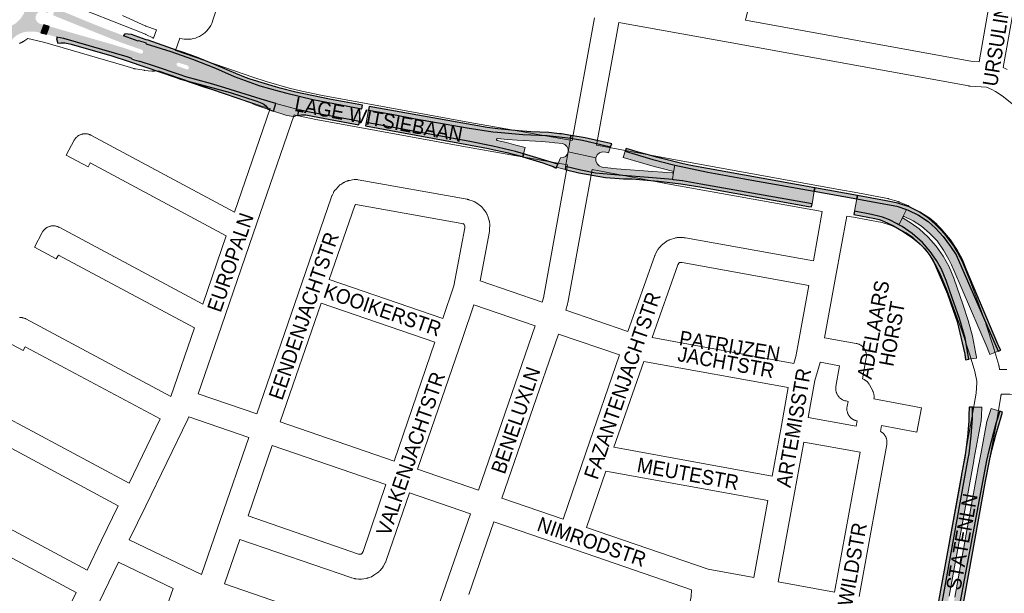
# Paper-space layout 'Layout1' of a CAD drawing. Header units: metres. Extents: x 123097 to 144122, y 392739 to 407589.
# Tile 251 of 510: x 131371 to 131886, y 398261 to 398562. Entities that reach past the tile are written whole.
import ezdxf
from ezdxf.enums import TextEntityAlignment as Align

# ---------------------------------------------------------------- set-up
doc = ezdxf.new("R2010")
doc.units = ezdxf.units.M
doc.header["$MEASUREMENT"] = 0
for name, color, linetype, lineweight in [('gs-anno-wegen algemeen tekst', 7, 'Continuous', 0), ('gs-knt-aanvullende hoofdweg', 7, 'Continuous', 0), ('gs-knt-wegen algemeen', 7, 'Continuous', 0), ('ir-ARC-asfalt-hoofdwegen-te inspecteren', 5, 'Continuous', 0), ('ir-ARC-fietspaden naastliggend- te inspecteren', 1, 'Continuous', 0)]:
    doc.layers.add(name, color=color, linetype=linetype, lineweight=lineweight)
doc.styles.add('Style-Arial', font='arial.ttf')

psp = doc.layouts.get("Layout1")

# ---------------------------------------------------------------- hatches: boundary and pattern name
at = {"layer": 'ir-ARC-asfalt-hoofdwegen-te inspecteren', "linetype": 'Continuous', "lineweight": 13, "extrusion": (0, 0, -1)}
h = psp.add_hatch(color=5, dxfattribs=at)
h.paths.add_polyline_path([(-131363.489, 398544.263), (-131364.344, 398547.341), (-131365.512, 398549.937), (-131367.008, 398552.098), (-131369.004, 398553.809), (-131371.368, 398554.958), (-131372.481, 398555.373), (-131374.641, 398555.806), (-131376.844, 398555.81), (-131378.879, 398555.643), (-131379.85, 398555.473), (-131381.628, 398555.105), (-131383.23, 398559.254), (-131380.763, 398560.026), (-131379.619, 398560.907), (-131378.945, 398562.184), (-131378.866, 398563.626), (-131379.395, 398564.97), (-131380.435, 398565.971), (-131381.798, 398566.447), (-131383.236, 398566.312), (-131385.282, 398565.525), (-131386.407, 398569.138), (-131383.593, 398570.663), (-131381.199, 398572.787), (-131379.35, 398575.398), (-131378.142, 398578.362), (-131376.682, 398581.828), (-131375.926, 398584.691), (-131375.668, 398587.64), (-131375.914, 398590.591), (-131376.505, 398593.008), (-131372.214, 398594.41), (-131371.556, 398592.054), (-131371.479, 398591.449), (-131370.957, 398590.551), (-131370.048, 398590.049), (-131369.01, 398590.084), (-131362.324, 398592.178), (-131361.425, 398592.69), (-131360.903, 398593.584), (-131360.898, 398594.618), (-131361.691, 398597.548), (-131356.824, 398597.951), (-131355.94, 398595.002), (-131354.64, 398592.361), (-131352.774, 398590.085), (-131350.439, 398588.293), (-131347.757, 398587.079), (-131344.836, 398586.504), (-131341.861, 398586.617), (-131339.673, 398587.084), (-131338.111, 398587.472), (-131337.673, 398582.993), (-131339.373, 398582.591), (-131340.472, 398581.942), (-131341.249, 398580.929), (-131341.588, 398579.698), (-131341.442, 398578.43), (-131340.832, 398577.309), (-131339.845, 398576.498), (-131338.627, 398576.116), (-131337.355, 398576.219), (-131336.489, 398576.507), (-131336.025, 398572.218), (-131336.856, 398571.739), (-131338.392, 398570.687), (-131339.691, 398569.354), (-131340.703, 398567.791), (-131344.05, 398560.281), (-131344.682, 398558.201), (-131344.952, 398556.043), (-131344.998, 398555.022), (-131344.801, 398552.691), (-131344.025, 398549.48), (-131348.383, 398548.045), (-131348.501, 398548.498), (-131349.155, 398550.932), (-131349.676, 398551.83), (-131350.571, 398552.355), (-131351.609, 398552.37), (-131358.279, 398550.57), (-131359.168, 398550.029), (-131359.673, 398549.12), (-131359.662, 398548.079), (-131359.064, 398545.684), (-131358.989, 398545.4)])
h.paths.add_polyline_path([(-131359.614, 398557.361), (-131362.752, 398557.589), (-131365.759, 398558.515), (-131368.481, 398560.092), (-131370.78, 398562.239), (-131372.631, 398564.993), (-131373.78, 398568.106), (-131374.161, 398571.402), (-131373.752, 398574.695), (-131372.577, 398577.798), (-131370.702, 398580.536), (-131368.233, 398582.753), (-131365.31, 398584.325), (-131362.099, 398585.161), (-131358.781, 398585.215), (-131355.545, 398584.484), (-131352.572, 398583.009), (-131350.033, 398580.874), (-131348.069, 398578.199), (-131346.793, 398575.136), (-131346.27, 398572.034), (-131346.456, 398568.893), (-131347.341, 398565.875), (-131348.882, 398563.132), (-131350.999, 398560.804), (-131353.584, 398559.011), (-131356.505, 398557.844)], flags=16)
at = {"layer": 'ir-ARC-asfalt-hoofdwegen-te inspecteren', "linetype": 'Continuous', "lineweight": 13}
h = psp.add_hatch(color=5, dxfattribs=at)
h.paths.add_polyline_path([(131548.565, 398508.68), (131544.15, 398509.455), (131522.271, 398513.447), (131516.79, 398514.788), (131513.031, 398515.707), (131504.644, 398517.989), (131497.051, 398520.402), (131478.047, 398526.351), (131470.487, 398528.539), (131457.483, 398532.085), (131454.54, 398533.07), (131441.115, 398537.659), (131433.598, 398540.142), (131433.674, 398540.414), (131433.48, 398540.62), (131429.665, 398541.894), (131429.281, 398541.7), (131426.877, 398542.494), (131393.753, 398552.111), (131389.767, 398552.927), (131387.416, 398553.59), (131387.025, 398553.7), (131384.572, 398554.345), (131386.053, 398558.499), (131388.42, 398557.853), (131390.954, 398557.111), (131419.26, 398548.98), (131424.85, 398547.29), (131433.87, 398544.22), (131434.709, 398544.289), (131435.224, 398544.956), (131435.142, 398545.677), (131434.61, 398546.17), (131424.41, 398549.73), (131418.82, 398551.89), (131392.673, 398562.43), (131390.249, 398563.395), (131387.983, 398564.376), (131389.135, 398567.994), (131391.579, 398566.842), (131393.414, 398566.224), (131406.811, 398560.655), (131416.468, 398556.83), (131424.795, 398553.709), (131432.466, 398550.902), (131432.646, 398550.514), (131436.46, 398549.237), (131436.856, 398549.43), (131449.67, 398545.242), (131461.023, 398541.321), (131473.156, 398536.528), (131482.927, 398532.276), (131496.386, 398527.398), (131506.444, 398524.445), (131510.389, 398523.411), (131524.019, 398520.141), (131549.771, 398515.271)])
h.paths.add_polyline_path([(131457.88, 398535.99), (131456.77, 398536.39), (131454.45, 398537.17), (131453.319, 398537.55), (131452.716, 398538.126), (131452.763, 398538.958), (131453.279, 398539.418), (131453.97, 398539.43), (131455.1, 398539.04), (131457.39, 398538.28), (131458.54, 398537.89), (131459.108, 398537.377), (131459.15, 398536.613), (131459.137, 398536.579), (131458.626, 398536.033)], flags=16)
for points in [[(131495.312, 398516.869), (131500.52, 398515.095), (131500.175, 398515.918), (131499.395, 398516.871), (131498.493, 398517.626), (131497.29, 398518.301), (131494.672, 398519.308), (131480.871, 398523.835), (131454.85, 398530.88), (131467.499, 398526.481), (131469.762, 398525.7), (131470.994, 398525.359), (131491.878, 398518.151), (131492.989, 398517.68), (131494.16, 398517.262)], [(131630.427, 398496.293), (131625.538, 398497.546), (131620.629, 398498.728), (131620.351, 398498.951), (131620.299, 398499.303), (131620.499, 398499.597), (131620.846, 398499.677), (131625.967, 398499.196), (131631.097, 398498.785), (131643.891, 398498.068), (131647.809, 398497.718), (131650.832, 398497.448), (131654.832, 398497.09), (131656.156, 398496.52), (131657.177, 398495.503), (131657.753, 398494.181), (131657.802, 398492.741), (131659, 398499.853), (131656.167, 398500.265), (131646.765, 398501.229), (131634.066, 398501.822), (131620.801, 398503.001), (131620.774, 398503.003), (131618.426, 398503.29), (131604.927, 398505.248), (131577.933, 398510.102), (131565.416, 398512.443), (131553.175, 398514.645), (131551.985, 398508.076), (131606.325, 398498.199), (131618.366, 398495.703), (131630.178, 398492.964), (131634.461, 398491.751), (131635.293, 398494.97)], [(131659, 398499.853), (131657.802, 398492.741), (131657.783, 398492.631), (131672.384, 398489.64), (131673.084, 398491.136), (131674.322, 398492.23), (131675.893, 398492.741), (131677.537, 398492.583), (131678.912, 398492.161), (131680.075, 398495.316), (131675.657, 398496.435), (131665.289, 398498.793)], [(131652.474, 398486.251), (131651.795, 398484.619), (131656.24, 398483.469), (131656.504, 398485.038), (131657.783, 398492.631), (131657.296, 398491.349), (131656.391, 398490.319), (131655.181, 398489.671), (131653.822, 398489.489)], [(131712.422, 398478.142), (131712.912, 398482.067), (131712.726, 398481.742), (131712.369, 398481.63), (131702.198, 398482.398), (131683.166, 398483.835), (131680.14, 398484.153), (131675.668, 398484.698), (131674.128, 398485.295), (131672.953, 398486.456), (131672.338, 398487.989), (131672.384, 398489.64), (131657.783, 398492.631), (131656.504, 398485.038), (131664.446, 398483.134), (131672.204, 398481.565), (131680.136, 398480.778), (131686.456, 398480.302), (131699.837, 398479.233)], [(131712.912, 398482.067), (131713.722, 398485.808), (131702.146, 398488.647), (131687.691, 398493.068), (131686.701, 398489.787), (131702.916, 398485.073), (131707.706, 398483.825), (131712.513, 398482.638), (131712.825, 398482.431)], [(131713.722, 398485.808), (131712.912, 398482.067), (131712.422, 398478.142), (131712.912, 398478.1), (131717.75, 398477.555), (131727.263, 398475.722), (131780.772, 398466.395), (131785.55, 398465.534), (131786.721, 398472.047), (131753.996, 398477.92), (131730.931, 398482.138)], [(131807.803, 398461.587), (131816.623, 398459.802), (131821.001, 398458.858), (131822.396, 398458.424), (131826.216, 398457.001), (131830.184, 398455.03), (131831.082, 398454.505), (131833.104, 398458.536), (131833.137, 398458.603), (131834.974, 398462.479), (131829.965, 398464.151), (131819.369, 398466.08), (131809.024, 398468.087)], [(131871.711, 398384.546), (131871.628, 398385.127), (131871.183, 398387.641), (131869.55, 398396.003), (131867.38, 398404.242), (131864.682, 398412.323), (131859.766, 398426.497), (131857.332, 398432.406), (131854.26, 398438.009), (131850.586, 398443.238), (131846.356, 398448.028), (131841.622, 398452.321), (131837.554, 398455.332), (131833.237, 398457.974), (131833.104, 398458.536), (131831.082, 398454.505), (131832.793, 398453.505), (131837.936, 398449.931), (131843.428, 398445.137), (131847.482, 398440.44), (131850.748, 398435.744), (131853.284, 398431.255), (131855.866, 398425.234), (131859.023, 398416.24), (131862.78, 398405.256), (131865.7, 398395.166), (131867.22, 398387.036), (131867.634, 398383.954)], [(131872.929, 398329.145), (131872.929, 398329.145), (131860.314, 398259.231), (131858.91, 398251.531), (131858.505, 398250.686), (131857.676, 398250.252), (131856.751, 398250.401), (131856.1, 398251.074), (131855.981, 398252.003), (131857.341, 398259.788), (131870.269, 398330.648), (131870.315, 398331.141), (131870.539, 398332.107), (131871.05, 398334.815), (131874.221, 398351.655), (131874.322, 398354.249), (131874.407, 398358.771), (131869.581, 398358.859), (131869.536, 398352.823), (131868.969, 398343.866), (131867.792, 398334.441), (131867.368, 398331.926), (131854.164, 398259.27), (131853.166, 398253.901), (131851.805, 398246.335), (131860.887, 398244.924), (131876.867, 398330.924), (131878.117, 398336.176), (131881.768, 398350.23), (131883.937, 398356.672), (131879.39, 398358.142), (131877.989, 398354.013), (131877.088, 398351.366), (131873.965, 398334.251), (131873.497, 398331.571), (131873.138, 398329.705), (131872.929, 398329.145)]]:
    psp.add_hatch(color=5, dxfattribs=at).paths.add_polyline_path(points, flags=0)
at = {"layer": 'ir-ARC-asfalt-hoofdwegen-te inspecteren', "linetype": 'Continuous', "lineweight": 13, "extrusion": (0, 0, -1)}
psp.add_hatch(color=5, dxfattribs=at).paths.add_polyline_path([(-131513.911, 398511.303, 0.0596793), (-131509.416, 398512.065), (-131503.55, 398514.063), (-131504.644, 398517.989), (-131513.031, 398515.707), (-131516.79, 398514.788), (-131515.99, 398511.82), (-131515.21, 398511.575), (-131514.452, 398511.272)])
psp.add_hatch(color=5, dxfattribs=at).paths.add_polyline_path([(-131851.033, 398445.991), (-131854.332, 398441.237), (-131857.215, 398436.219), (-131858.63, 398433.462), (-131859.8, 398430.593), (-131877.282, 398390.197), (-131878.181, 398387.919), (-131878.653, 398386.528), (-131883.031, 398388.148), (-131860.993, 398438.676), (-131858.116, 398443.166), (-131854.237, 398448.396), (-131850.184, 398452.711), (-131846.348, 398456.241), (-131841.293, 398459.466), (-131835.975, 398462.06), (-131834.974, 398462.479), (-131833.137, 398458.603), (-131833.4, 398458.816), (-131833.739, 398458.811), (-131838.45, 398456.614), (-131842.82, 398453.8), (-131847.163, 398450.144)], flags=0)
at = {"layer": 'ir-ARC-fietspaden naastliggend- te inspecteren', "linetype": 'Continuous', "lineweight": 30}
for points in [[(131488.841, 398531.733), (131483.681, 398533.797), (131480.387, 398535.161), (131472.148, 398538.73), (131467.796, 398540.515), (131464.072, 398541.976), (131459.925, 398543.543), (131455.758, 398544.987), (131453.04, 398545.907), (131437.78, 398551.25), (131436.793, 398551.527), (131429.18, 398554.207), (131425.651, 398554.653), (131425.427, 398554.006), (131425.169, 398553.735), (131424.795, 398553.709), (131432.466, 398550.902), (131432.85, 398551.098), (131436.657, 398549.822), (131436.856, 398549.43), (131449.67, 398545.242), (131461.023, 398541.321), (131473.156, 398536.528), (131482.927, 398532.276), (131496.386, 398527.398), (131506.444, 398524.445), (131510.389, 398523.411), (131524.019, 398520.141), (131549.771, 398515.271), (131550.118, 398517.172), (131532.767, 398520.258), (131515.097, 398524.055), (131506.923, 398526.163), (131504.598, 398526.797), (131491.22, 398530.898)], [(131452.464, 398531.702), (131454.85, 398530.88), (131480.871, 398523.835), (131494.672, 398519.308), (131497.29, 398518.301), (131498.493, 398517.626), (131499.395, 398516.871), (131500.175, 398515.918), (131500.52, 398515.095), (131503.55, 398514.063), (131504.644, 398517.989), (131497.051, 398520.402), (131478.047, 398526.351), (131470.487, 398528.539), (131457.483, 398532.085), (131454.54, 398533.07), (131441.115, 398537.659), (131433.598, 398540.142), (131433.296, 398540.076), (131430.419, 398540.989), (131429.491, 398541.324), (131429.281, 398541.7), (131426.877, 398542.494), (131393.753, 398552.111), (131389.767, 398552.927), (131390.094, 398552.661), (131390.104, 398552.24), (131389.79, 398551.959), (131390.487, 398549.777), (131392.064, 398549.93), (131394.182, 398549.805), (131395.956, 398549.561), (131397.597, 398549.168), (131418.81, 398543.03), (131427.4, 398540.33)], [(131516.79, 398514.788), (131515.99, 398511.82), (131518.232, 398512.182), (131520.5, 398512.066), (131523.89, 398511.439), (131548.25, 398506.959), (131548.565, 398508.68), (131544.15, 398509.455), (131522.271, 398513.447)], [(131620.774, 398503.003), (131620.801, 398503.001), (131634.066, 398501.822), (131646.765, 398501.229), (131656.167, 398500.265), (131659, 398499.853), (131659.248, 398501.326), (131654.307, 398502.183), (131653.27, 398502.19), (131647.764, 398502.92), (131638.27, 398503.288), (131631.781, 398503.687), (131621.031, 398504.699), (131618.173, 398505.047), (131615.317, 398505.428), (131553.514, 398516.503), (131553.175, 398514.645), (131565.416, 398512.443), (131577.933, 398510.102), (131604.927, 398505.248), (131618.426, 398503.29)], [(131680.644, 398496.86), (131680.034, 398497.087), (131666.731, 398500.028), (131659.248, 398501.326), (131659, 398499.853), (131665.289, 398498.793), (131675.657, 398496.435), (131680.075, 398495.316)], [(131651.594, 398484.136), (131651.795, 398484.619), (131652.474, 398486.251), (131634.461, 398491.751), (131634.036, 398490.108), (131642.889, 398487.449), (131644.624, 398486.873), (131648.384, 398485.624), (131650.031, 398484.978), (131650.826, 398484.585)], [(131691.687, 398493.474), (131688.139, 398494.552), (131687.691, 398493.068), (131702.146, 398488.647), (131713.722, 398485.808), (131730.931, 398482.138), (131753.996, 398477.92), (131786.721, 398472.047), (131787.034, 398473.788), (131721.987, 398485.565), (131717.429, 398486.559), (131704.13, 398489.989), (131699.217, 398491.298), (131694.466, 398492.63)], [(131854.114, 398451.305), (131853.353, 398452.124), (131850.846, 398454.627), (131848.199, 398456.981), (131847.233, 398457.773), (131842.002, 398461.134), (131836.396, 398463.822), (131830.499, 398465.795), (131824.404, 398467.022), (131809.337, 398469.75), (131809.024, 398468.087), (131819.369, 398466.08), (131829.965, 398464.151), (131834.974, 398462.479), (131835.975, 398462.06), (131841.293, 398459.466), (131846.348, 398456.241), (131850.184, 398452.711), (131854.237, 398448.396), (131858.116, 398443.166), (131860.993, 398438.676), (131883.031, 398388.148), (131884.418, 398388.661), (131883.604, 398390.322), (131882.364, 398393.176), (131866.62, 398430.347), (131864.301, 398436.032), (131861.423, 398441.456), (131858.016, 398446.564)], [(131867.634, 398383.954), (131867.22, 398387.036), (131865.7, 398395.166), (131862.78, 398405.256), (131859.023, 398416.24), (131855.866, 398425.234), (131853.284, 398431.255), (131850.748, 398435.744), (131847.482, 398440.44), (131843.428, 398445.137), (131837.936, 398449.931), (131832.793, 398453.505), (131831.082, 398454.505), (131830.184, 398455.03), (131826.216, 398457.001), (131822.396, 398458.424), (131821.001, 398458.858), (131816.623, 398459.802), (131807.803, 398461.587), (131807.473, 398459.828), (131818.407, 398457.84), (131820.699, 398457.21), (131822.921, 398456.365), (131828.213, 398453.88), (131833.288, 398450.976), (131838.113, 398447.674), (131841.555, 398444.92), (131844.641, 398441.773), (131847.327, 398438.278), (131849.573, 398434.485), (131856.534, 398418.225), (131859.475, 398409.705), (131861.489, 398403.777), (131865.527, 398386.665), (131866.009, 398383.718)], [(131867.902, 398358.89), (131867.762, 398354.631), (131867.675, 398351.546), (131867.039, 398343.276), (131865.957, 398335.052), (131865.533, 398332.537), (131863.914, 398323.665), (131863.849, 398323.141), (131863.664, 398322.175), (131852.858, 398262.864), (131852.329, 398259.881), (131851.31, 398254.294), (131853.166, 398253.901), (131854.164, 398259.27), (131867.368, 398331.926), (131867.792, 398334.441), (131868.969, 398343.866), (131869.536, 398352.823), (131869.581, 398358.859)]]:
    psp.add_hatch(color=1, dxfattribs=at).paths.add_polyline_path(points, flags=0)
at = {"layer": 'ir-ARC-fietspaden naastliggend- te inspecteren', "linetype": 'Continuous', "lineweight": 30, "extrusion": (0, 0, -1)}
for points in [[(-131551.676, 398506.371), (-131613.255, 398495.074), (-131616.078, 398494.494), (-131617.549, 398494.192), (-131625.697, 398492.312), (-131633.784, 398490.184), (-131634.036, 398490.108), (-131634.461, 398491.751), (-131630.178, 398492.964), (-131618.366, 398495.703), (-131606.325, 398498.199), (-131551.985, 398508.076)], [(-131726.829, 398474.399), (-131783.659, 398464.116), (-131785.242, 398463.822), (-131785.55, 398465.534), (-131780.772, 398466.395), (-131727.263, 398475.722), (-131717.75, 398477.555), (-131712.912, 398478.1), (-131712.422, 398478.142), (-131699.837, 398479.233), (-131686.456, 398480.302), (-131680.136, 398480.778), (-131672.204, 398481.565), (-131664.446, 398483.134), (-131656.504, 398485.038), (-131656.24, 398483.469), (-131663.325, 398481.637), (-131677.454, 398479.286), (-131682.315, 398478.887), (-131686.833, 398478.628), (-131691.356, 398478.474), (-131702.981, 398477.515), (-131705.086, 398477.341), (-131706.757, 398477.157), (-131716.82, 398475.978)], [(-131863.983, 398251.229), (-131876.47, 398320.036), (-131878.511, 398330.729), (-131878.921, 398332.619), (-131879.022, 398333.083), (-131879.88, 398337.04), (-131881.8, 398344.37), (-131883.74, 398350.83), (-131884.252, 398352.52), (-131885.37, 398356.209), (-131883.937, 398356.672), (-131881.768, 398350.23), (-131878.117, 398336.176), (-131876.867, 398330.924), (-131860.887, 398244.924), (-131862.801, 398244.627)]]:
    psp.add_hatch(color=1, dxfattribs=at).paths.add_polyline_path(points, flags=0)

# ---------------------------------------------------------------- linework, layer by layer
at = {"layer": 'gs-knt-aanvullende hoofdweg', "color": 7, "linetype": 'Continuous', "flags": 128}
psp.add_lwpolyline([(131374.806, 398552.155), (131373.817, 398551.432), (131373.166, 398551.024), (131373.056, 398550.954), (131372.879, 398550.844), (131372.811, 398550.802), (131372.633, 398550.694), (131372.564, 398550.653), (131372.385, 398550.547), (131372.3, 398550.497), (131372.118, 398550.393), (131372.11, 398550.389), (131372.037, 398550.344), (131371.976, 398550.313), (131371.839, 398550.237), (131371.768, 398550.199), (131371.585, 398550.1), (131371.499, 398550.054), (131371.314, 398549.957), (131371.214, 398549.905), (131371.028, 398549.811), (131370.956, 398549.775), (131370.769, 398549.683), (131370.697, 398549.648), (131370.509, 398549.558)], dxfattribs=at)
at = {"layer": 'gs-knt-wegen algemeen', "color": 7, "linetype": 'Continuous', "flags": 128}
for points in [[(131765.359, 398611.921), (131763.511, 398612.055), (131763.229, 398611.561), (131762.761, 398610.483), (131750.696, 398561.742)], [(131483.426, 398597.158), (131482.899, 398595.627), (131471.609, 398561.187), (131471.578, 398561.096), (131471.147, 398559.997), (131470.623, 398558.938), (131470.012, 398557.927), (131469.317, 398556.973), (131468.543, 398556.08), (131467.696, 398555.257), (131466.782, 398554.509), (131465.807, 398553.841), (131464.78, 398553.258), (131463.707, 398552.765), (131462.595, 398552.365), (131461.454, 398552.061), (131460.291, 398551.855), (131459.115, 398551.748), (131457.934, 398551.742), (131456.756, 398551.836), (131455.591, 398552.03), (131454.456, 398552.32), (131452.239, 398545.828)], [(131873.05, 398539.87), (131881.18, 398586.121), (131881.242, 398586.427), (131882.204, 398590.691)], [(131895.025, 398588.361), (131893.977, 398583.713), (131885.748, 398536.9)], [(131383.937, 398575.595), (131390.046, 398572.687), (131391.151, 398572.161), (131436.442, 398554.371), (131436.695, 398554.266), (131436.943, 398554.15), (131439.997, 398552.643), (131440.246, 398552.513), (131440.49, 398552.373), (131440.676, 398552.254)], [(131440.676, 398552.254), (131442.166, 398556.62), (131436.686, 398558.673), (131436.506, 398558.743), (131436.329, 398558.819), (131424.396, 398564.115)], [(131659.881, 398498.725), (131671.549, 398562.928)], [(131684.358, 398560.596), (131673.013, 398498.166), (131672.662, 398496.237)], [(131932.646, 398484.321), (131885.146, 398522.1), (131881.608, 398524.421), (131879.737, 398525.347), (131876.907, 398526.541), (131868.38, 398527.152), (131868.147, 398527.173), (131867.913, 398527.202), (131867.682, 398527.24), (131741.546, 398550.172), (131741.544, 398550.173), (131684.358, 398560.596)], [(131750.696, 398561.742), (131869.663, 398540.113), (131873.05, 398539.87)], [(131501.694, 398515.463), (131496.003, 398517.093), (131495.756, 398517.169), (131489.037, 398519.386), (131488.957, 398519.413), (131443.19, 398535.174), (131441.163, 398534.984), (131440.891, 398534.965), (131440.619, 398534.956), (131440.346, 398534.959), (131440.073, 398534.974), (131439.802, 398535), (131435.944, 398535.45), (131435.681, 398535.486), (131431.212, 398536.193), (131430.898, 398536.25), (131430.588, 398536.323), (131430.282, 398536.411), (131425.013, 398538.063), (131383.672, 398550.119), (131382.31, 398550.432), (131374.806, 398552.155)], [(131452.239, 398545.828), (131493.157, 398531.737), (131499.713, 398529.574), (131511.747, 398526.127), (131518.368, 398524.511), (131529.169, 398522.291), (131606.401, 398508.171), (131659.881, 398498.725)], [(131885.748, 398536.9), (131887.736, 398535.916)], [(131514.305, 398512.1), (131492.87, 398449.702), (131476.265, 398401.364), (131464.08, 398365.892)], [(131657.553, 398485.914), (131604.117, 398495.353), (131604.078, 398495.36), (131526.757, 398509.496), (131526.618, 398509.523), (131515.63, 398511.781), (131515.398, 398511.834), (131514.305, 398512.1)], [(131672.662, 398496.237), (131673.661, 398496.024), (131714.089, 398488.47), (131799.627, 398473.008), (131809.551, 398471.247), (131809.627, 398471.233), (131825.029, 398468.311), (131825.25, 398468.265), (131825.469, 398468.211), (131825.687, 398468.15), (131830.703, 398466.644), (131830.921, 398466.574), (131831.136, 398466.497), (131831.349, 398466.412), (131835.655, 398464.606), (131835.882, 398464.506), (131836.105, 398464.397), (131836.324, 398464.28), (131841.404, 398461.428), (131841.628, 398461.296), (131841.847, 398461.155), (131845.851, 398458.465), (131846.049, 398458.327), (131846.241, 398458.182), (131846.428, 398458.029), (131846.608, 398457.87), (131850.052, 398454.729), (131850.237, 398454.553), (131852.815, 398452.009), (131852.965, 398451.856), (131853.11, 398451.698), (131855.677, 398448.805), (131855.868, 398448.58), (131856.049, 398448.345), (131859.496, 398443.667), (131859.678, 398443.406), (131859.847, 398443.137), (131861.395, 398440.539), (131861.506, 398440.343), (131861.611, 398440.144), (131864.289, 398434.845), (131864.401, 398434.614), (131864.503, 398434.378), (131868.419, 398424.823), (131868.506, 398424.599), (131876.51, 398402.807), (131876.589, 398402.579), (131880.767, 398389.752), (131880.828, 398389.555), (131883.382, 398380.777), (131883.444, 398380.547), (131883.498, 398380.315), (131883.543, 398380.081), (131883.801, 398378.609), (131887.565, 398378.609)], [(131644.23, 398413.894), (131644.868, 398416.15), (131657.164, 398483.777), (131657.553, 398485.914)], [(131670.333, 398483.421), (131669.974, 398481.448), (131657.622, 398413.513), (131657.559, 398413.208), (131657.481, 398412.906), (131656.56, 398409.651)], [(131790.939, 398461.347), (131711.754, 398475.661), (131711.716, 398475.668), (131671.188, 398483.241), (131671.027, 398483.273), (131670.333, 398483.421)], [(131494.74, 398355.325), (131518.281, 398423.819), (131533.85, 398469.109), (131533.937, 398469.35), (131534.035, 398469.586), (131534.141, 398469.819), (131534.856, 398471.303), (131534.998, 398471.58), (131535.153, 398471.85), (131535.321, 398472.113), (131535.501, 398472.367), (131535.693, 398472.612), (131535.897, 398472.848), (131537.479, 398474.594), (131537.668, 398474.794), (131537.865, 398474.986), (131538.07, 398475.169), (131538.282, 398475.343), (131538.502, 398475.508), (131538.729, 398475.664), (131539.717, 398476.313), (131539.951, 398476.46), (131540.191, 398476.596), (131540.437, 398476.723), (131540.687, 398476.839), (131541.771, 398477.312), (131542.026, 398477.416), (131542.284, 398477.51), (131542.546, 398477.593), (131542.811, 398477.664), (131543.079, 398477.725), (131543.35, 398477.774), (131545.676, 398478.145), (131545.986, 398478.187), (131546.297, 398478.213), (131546.61, 398478.225), (131546.922, 398478.222), (131547.235, 398478.204), (131547.546, 398478.171), (131547.855, 398478.123), (131604.899, 398467.851), (131605.143, 398467.802), (131605.385, 398467.744), (131605.625, 398467.677), (131605.862, 398467.6), (131608.142, 398466.816), (131608.412, 398466.717), (131608.677, 398466.605), (131608.937, 398466.482), (131609.192, 398466.348), (131609.44, 398466.202), (131609.682, 398466.046), (131609.913, 398465.881), (131609.916, 398465.879), (131609.918, 398465.877)], [(131609.918, 398465.877), (131611.936, 398464.373), (131612.169, 398464.191), (131612.393, 398463.999), (131612.608, 398463.797), (131612.814, 398463.586), (131613.009, 398463.365), (131613.195, 398463.136), (131613.37, 398462.898), (131613.502, 398462.71)], [(131613.507, 398462.703), (131614.818, 398460.843), (131614.982, 398460.599), (131615.134, 398460.348), (131615.275, 398460.09), (131615.405, 398459.826), (131615.522, 398459.557), (131615.627, 398459.282), (131615.72, 398459.003), (131616.459, 398456.594), (131616.539, 398456.311), (131616.606, 398456.025), (131616.66, 398455.736), (131616.701, 398455.444), (131616.728, 398455.152), (131616.743, 398454.858), (131616.744, 398454.564), (131616.697, 398452.044), (131616.686, 398451.77), (131616.664, 398451.497), (131616.63, 398451.226), (131616.585, 398450.956), (131611.701, 398425.114)], [(131613.502, 398462.71), (131613.505, 398462.706), (131613.507, 398462.703)], [(131613.502, 398462.71), (131613.505, 398462.706), (131613.507, 398462.703)], [(131786.261, 398435.485), (131790.939, 398461.347)], [(131592.23, 398405.268), (131597.944, 398422.434), (131603.689, 398452.835), (131603.707, 398453.768), (131603.577, 398454.193), (131603.32, 398454.557), (131602.887, 398455.171)], [(131803.755, 398459.052), (131797.914, 398426.759), (131797.912, 398426.749), (131792.147, 398395.16)], [(131871.828, 398372.389), (131870.78, 398377.483), (131868.355, 398385.818), (131864.247, 398398.432), (131856.326, 398419.997), (131852.553, 398429.202), (131850.092, 398434.071), (131848.824, 398436.202), (131845.742, 398440.384), (131843.515, 398442.894), (131841.182, 398445.197), (131838.19, 398447.926), (131834.803, 398450.202), (131830.275, 398452.744), (131826.63, 398454.273), (131822.268, 398455.582), (131807.238, 398458.434), (131803.755, 398459.052)], [(131689.084, 398398.491), (131703.232, 398438.293), (131703.345, 398438.589), (131703.473, 398438.878), (131703.614, 398439.161), (131704.683, 398441.179), (131704.826, 398441.434), (131704.98, 398441.684), (131705.146, 398441.926), (131705.322, 398442.16), (131705.509, 398442.386), (131706.328, 398443.334), (131706.538, 398443.565), (131706.758, 398443.786), (131706.989, 398443.996), (131707.23, 398444.195), (131707.48, 398444.382), (131709.515, 398445.83), (131709.76, 398445.997), (131710.013, 398446.152), (131710.273, 398446.295), (131710.539, 398446.426), (131710.81, 398446.546), (131711.087, 398446.652), (131711.368, 398446.746), (131713.756, 398447.483), (131714.041, 398447.564), (131714.33, 398447.632), (131714.621, 398447.687), (131714.915, 398447.728), (131715.211, 398447.756), (131715.507, 398447.771), (131715.804, 398447.772), (131718.301, 398447.723), (131718.56, 398447.712), (131718.82, 398447.692), (131719.078, 398447.661), (131719.334, 398447.62), (131786.261, 398435.485)], [(131783.934, 398422.675), (131717.524, 398434.716), (131716.596, 398434.734), (131716.21, 398434.615), (131715.776, 398434.306), (131715.341, 398433.485), (131701.761, 398395.281)], [(131532.709, 398425.742), (131592.23, 398405.268)], [(131611.701, 398425.114), (131644.23, 398413.894)], [(131776.086, 398381.801), (131777.144, 398385.474), (131778.162, 398391.052), (131783.934, 398422.675)], [(131528.477, 398413.429), (131507.05, 398351.082)], [(131588.058, 398392.935), (131528.477, 398413.429)], [(131608.357, 398412.494), (131602.506, 398394.918), (131602.496, 398394.889), (131602.487, 398394.862), (131602.487, 398394.858), (131602.485, 398394.856), (131578.927, 398326.31)], [(131640.457, 398401.423), (131608.357, 398412.494)], [(131656.56, 398409.651), (131689.084, 398398.491)], [(131610.844, 398315.307), (131640.457, 398401.423)], [(131652.768, 398397.187), (131623.154, 398311.066)], [(131684.777, 398386.203), (131652.768, 398397.187)], [(131701.761, 398395.281), (131776.086, 398381.801)], [(131566.617, 398330.553), (131588.058, 398392.935)], [(131655.123, 398300.058), (131667.044, 398334.886), (131684.777, 398386.203)], [(131697.391, 398382.841), (131681.829, 398337.806)], [(131773.141, 398369.103), (131697.391, 398382.841)], [(131789.792, 398382.355), (131789.745, 398382.182), (131787.058, 398372.858), (131783.511, 398353.37)], [(131808.726, 398348.808), (131809.234, 398351.619), (131809.101, 398351.644), (131808.797, 398351.709), (131808.496, 398351.789), (131808.2, 398351.882), (131807.908, 398351.99), (131807.622, 398352.112), (131807.342, 398352.247), (131807.069, 398352.396), (131806.803, 398352.557), (131806.546, 398352.731), (131806.296, 398352.917), (131806.056, 398353.114), (131805.826, 398353.323), (131805.606, 398353.543), (131805.397, 398353.773), (131805.199, 398354.012), (131805.012, 398354.261), (131804.838, 398354.518), (131804.676, 398354.784), (131804.527, 398355.057), (131804.391, 398355.336), (131804.269, 398355.622), (131804.16, 398355.913), (131804.066, 398356.21), (131803.985, 398356.51), (131803.919, 398356.814), (131803.868, 398357.121), (131803.832, 398357.429), (131803.81, 398357.74), (131803.803, 398358.05), (131803.811, 398358.361), (131803.834, 398358.671), (131803.871, 398358.98), (131803.923, 398359.286), (131804.431, 398361.888), (131803.362, 398362.075), (131803.049, 398362.138), (131802.739, 398362.217), (131802.434, 398362.31), (131802.133, 398362.419), (131801.838, 398362.542), (131801.55, 398362.679), (131801.268, 398362.83), (131800.995, 398362.995), (131800.729, 398363.173), (131800.473, 398363.364), (131800.227, 398363.567), (131799.99, 398363.782), (131799.765, 398364.009), (131799.551, 398364.246), (131799.349, 398364.493), (131799.159, 398364.75), (131798.982, 398365.017), (131798.819, 398365.291), (131798.669, 398365.573), (131798.533, 398365.862), (131798.411, 398366.158), (131798.304, 398366.459), (131798.212, 398366.765), (131798.135, 398367.075), (131798.073, 398367.388), (131798.027, 398367.704), (131797.997, 398368.022), (131797.982, 398368.342), (131797.982, 398368.661), (131797.999, 398368.98), (131798.031, 398369.298), (131798.078, 398369.614), (131800.002, 398380.559), (131789.792, 398382.355)], [(131764.7, 398322.726), (131769.534, 398349.29), (131773.141, 398369.103)], [(131850.924, 398252.18), (131863.636, 398322.477), (131863.641, 398322.504), (131869.314, 398353.162), (131871.552, 398366.166), (131871.797, 398371.678), (131871.829, 398372.385)], [(131871.829, 398372.385), (131871.828, 398372.389)], [(131871.829, 398372.385), (131871.828, 398372.389)], [(131464.08, 398365.892), (131494.74, 398355.325)], [(131884.559, 398365.589), (131884.541, 398365.178), (131884.523, 398364.905), (131884.493, 398364.633), (131884.453, 398364.363), (131882.139, 398350.914), (131882.124, 398350.833), (131876.446, 398320.148), (131862.577, 398243.451), (131857.393, 398214.936)], [(131949.016, 398356.306), (131921.766, 398360.836), (131889.07, 398365.589), (131887.565, 398365.589), (131884.559, 398365.589)], [(131459.156, 398353.817), (131458.572, 398352.608), (131436.606, 398307.133), (131427.963, 398289.242)], [(131490.509, 398343.011), (131459.156, 398353.817)], [(131783.511, 398353.37), (131808.726, 398348.808)], [(131507.05, 398351.082), (131566.617, 398330.553)], [(131465.822, 398271.143), (131475.713, 398299.933), (131490.509, 398343.011)], [(131821.474, 398346.141), (131821.485, 398346.136), (131821.751, 398345.978), (131822.01, 398345.807), (131822.26, 398345.624), (131822.501, 398345.429), (131822.733, 398345.223), (131822.955, 398345.006), (131823.166, 398344.779), (131823.366, 398344.542), (131823.555, 398344.295), (131823.731, 398344.041), (131823.895, 398343.777), (131824.047, 398343.507), (131824.185, 398343.229), (131824.311, 398342.946), (131824.422, 398342.656), (131824.52, 398342.362), (131824.603, 398342.063), (131824.672, 398341.761), (131824.727, 398341.456), (131824.767, 398341.148), (131824.792, 398340.839), (131824.803, 398340.529), (131824.798, 398340.219), (131824.78, 398339.91), (131824.746, 398339.601), (131824.698, 398339.295)], [(131338.239, 398309.6), (131405.829, 398273.381), (131413.397, 398289.022), (131422.167, 398307.176), (131359.494, 398340.76)], [(131502.819, 398338.769), (131490.138, 398301.849)], [(131562.391, 398318.238), (131502.819, 398338.769)], [(131681.829, 398337.806), (131764.7, 398322.726)], [(131781.179, 398340.56), (131776.344, 398313.99), (131767.838, 398267.258)], [(131797.363, 398261.914), (131810.72, 398335.216), (131781.179, 398340.56)], [(131824.698, 398339.295), (131810.174, 398259.59)], [(131578.927, 398326.31), (131610.844, 398315.307)], [(131677.542, 398325.353), (131667.434, 398295.82)], [(131762.368, 398309.917), (131677.542, 398325.353)], [(131490.138, 398301.849), (131548.066, 398281.838), (131548.524, 398281.72), (131549.326, 398281.834), (131549.88, 398282.227), (131550.368, 398283.155), (131562.391, 398318.238)], [(131574.7, 398313.995), (131562.522, 398278.458), (131562.437, 398278.223), (131562.342, 398277.991), (131562.238, 398277.763), (131562.126, 398277.539), (131560.982, 398275.365), (131560.835, 398275.101), (131560.676, 398274.843), (131560.505, 398274.593), (131560.322, 398274.351), (131560.128, 398274.118), (131559.298, 398273.166), (131559.089, 398272.938), (131558.87, 398272.72), (131558.641, 398272.512), (131558.402, 398272.316), (131558.154, 398272.132), (131556.097, 398270.675), (131555.84, 398270.502), (131555.575, 398270.341), (131555.304, 398270.194), (131555.025, 398270.059), (131554.74, 398269.938), (131553.566, 398269.471), (131553.277, 398269.364), (131552.983, 398269.271), (131552.685, 398269.191), (131552.384, 398269.126), (131552.08, 398269.075), (131549.586, 398268.719), (131549.28, 398268.683), (131548.972, 398268.661), (131548.664, 398268.654), (131548.356, 398268.661), (131548.048, 398268.683), (131546.789, 398268.803), (131546.533, 398268.833), (131546.278, 398268.873), (131546.025, 398268.922), (131545.774, 398268.982), (131544.55, 398269.299), (131544.303, 398269.369), (131544.059, 398269.448), (131485.908, 398289.536)], [(131606.604, 398302.997), (131574.7, 398313.995)], [(131623.154, 398311.066), (131655.123, 398300.058)], [(131755.026, 398269.578), (131762.368, 398309.917)], [(131581.54, 398230.293), (131590.949, 398257.625), (131590.95, 398257.629), (131606.604, 398302.997)], [(131618.914, 398298.756), (131605.729, 398260.543)], [(131722.492, 398263.104), (131657.051, 398285.623), (131618.914, 398298.756)], [(131667.434, 398295.82), (131731.093, 398273.913), (131755.026, 398269.578)], [(131325.336, 398259.224), (131383.817, 398227.887), (131400.153, 398261.65), (131337.827, 398295.049)], [(131427.963, 398289.242), (131465.822, 398271.143)], [(131485.908, 398289.536), (131477.872, 398266.148)], [(131422.296, 398277.52), (131414.594, 398261.603), (131392.582, 398216.109), (131379.257, 398188.569)], [(131450.908, 398263.841), (131422.296, 398277.52)], [(131477.872, 398266.148), (131581.54, 398230.293)], [(131767.838, 398267.258), (131797.363, 398261.914)], [(131443.475, 398242.448), (131450.908, 398263.841)], [(131707.592, 398183.471), (131717.529, 398233.76), (131718.609, 398240.551), (131718.639, 398240.726), (131722.167, 398259.577), (131722.492, 398263.104)]]:
    psp.add_lwpolyline(points, dxfattribs=at)
for points in [[(131370.534, 398405.872), (131370.844, 398405.874), (131371.153, 398405.862), (131371.462, 398405.835), (131371.769, 398405.793), (131372.074, 398405.737), (131372.375, 398405.666), (131372.673, 398405.581), (131372.967, 398405.482), (131373.255, 398405.369), (131373.538, 398405.243), (131373.815, 398405.103), (131449.796, 398364.387), (131462.152, 398400.357), (131390.791, 398438.596), (131389.72, 398436.597, -0.3699642), (131389.707, 398436.593), (131378.247, 398442.734, -0.3699632), (131378.244, 398442.746), (131382.39, 398450.484), (131382.548, 398450.762), (131382.719, 398451.031), (131382.903, 398451.292), (131383.1, 398451.544), (131383.309, 398451.786), (131383.53, 398452.017), (131383.761, 398452.237), (131384.003, 398452.446), (131384.256, 398452.642), (131384.517, 398452.826), (131384.787, 398452.996), (131385.065, 398453.154), (131385.351, 398453.297), (131385.643, 398453.426), (131385.941, 398453.541), (131386.245, 398453.641), (131386.553, 398453.726), (131386.865, 398453.795), (131387.18, 398453.849), (131387.497, 398453.888), (131387.815, 398453.911), (131388.135, 398453.919), (131388.454, 398453.911), (131388.773, 398453.887), (131389.09, 398453.847), (131389.405, 398453.793), (131389.716, 398453.722), (131390.024, 398453.637), (131390.328, 398453.536), (131390.626, 398453.421), (131390.918, 398453.291), (131391.203, 398453.147), (131466.437, 398412.832), (131478.757, 398448.695), (131407.479, 398486.891), (131406.408, 398484.892, -0.3699642), (131406.395, 398484.888), (131394.935, 398491.029, -0.3699632), (131394.932, 398491.041), (131399.078, 398498.779), (131399.231, 398499.048), (131399.396, 398499.31), (131399.574, 398499.564), (131399.764, 398499.809), (131399.965, 398500.045), (131400.177, 398500.271), (131400.399, 398500.486), (131400.632, 398500.691), (131400.874, 398500.885), (131401.125, 398501.066), (131401.384, 398501.236), (131401.651, 398501.393), (131401.926, 398501.537), (131402.206, 398501.668), (131402.493, 398501.785), (131402.785, 398501.889), (131403.082, 398501.979), (131403.382, 398502.054), (131403.686, 398502.115), (131403.992, 398502.162), (131404.301, 398502.194), (131404.61, 398502.211), (131404.92, 398502.213), (131405.229, 398502.201), (131405.538, 398502.174), (131405.845, 398502.132), (131406.15, 398502.076), (131406.451, 398502.005), (131406.749, 398501.92), (131407.043, 398501.821), (131407.332, 398501.708), (131407.614, 398501.582), (131407.891, 398501.442), (131483.042, 398461.17), (131501.694, 398515.463)], [(131602.887, 398455.171), (131602.963, 398454.844, -0.5177032), (131602.95, 398454.833), (131602.1, 398455.125), (131546.635, 398465.113), (131546.428, 398465.08), (131546.177, 398464.803), (131546.038, 398464.513), (131532.709, 398425.742)], [(131359.906, 398355.311), (131427.835, 398318.91), (131444.133, 398352.65), (131373.403, 398390.552), (131372.332, 398388.553, -0.3699642), (131372.319, 398388.549), (131360.859, 398394.69, -0.3699632)], [(131792.147, 398395.16), (131808.668, 398392.256), (131808.981, 398392.193), (131809.291, 398392.114), (131809.597, 398392.021), (131809.897, 398391.913), (131810.192, 398391.79), (131810.481, 398391.652), (131810.762, 398391.501), (131811.036, 398391.336), (131811.301, 398391.158), (131811.557, 398390.967), (131811.804, 398390.764), (131812.04, 398390.549), (131812.266, 398390.322), (131812.48, 398390.085), (131812.682, 398389.838), (131812.872, 398389.581), (131813.049, 398389.315), (131813.212, 398389.04), (131813.362, 398388.758), (131813.498, 398388.469), (131813.62, 398388.174), (131813.727, 398387.872), (131813.819, 398387.566), (131813.896, 398387.256), (131813.958, 398386.943), (131814.004, 398386.627), (131814.034, 398386.309), (131814.049, 398385.989), (131814.049, 398385.67), (131814.032, 398385.351), (131814, 398385.033), (131813.953, 398384.717), (131812.014, 398373.689), (131812.228, 398373.613), (131812.519, 398373.493), (131812.803, 398373.359), (131813.081, 398373.212), (131813.351, 398373.052), (131813.613, 398372.878), (131813.866, 398372.692), (131814.11, 398372.495), (131814.345, 398372.285), (131814.569, 398372.065), (131814.782, 398371.834), (131814.983, 398371.593), (131815.173, 398371.342), (131815.35, 398371.083), (131815.515, 398370.815), (131815.667, 398370.54), (131817.321, 398367.359), (131817.458, 398367.079), (131817.582, 398366.792), (131817.692, 398366.499), (131817.788, 398366.202), (131817.869, 398365.9), (131817.936, 398365.595), (131817.988, 398365.287), (131818.025, 398364.976), (131818.048, 398364.664), (131818.055, 398364.352), (131818.047, 398364.04), (131818.025, 398363.728), (131818.009, 398363.208), (131842.913, 398358.486, -0.3710969), (131842.921, 398358.475)], [(131842.921, 398358.475), (131840.499, 398345.701, -0.3710945), (131840.488, 398345.694), (131822.026, 398349.194), (131821.474, 398346.141)]]:
    psp.add_lwpolyline(points, format="xyb", dxfattribs=at)
at = {"layer": 'ir-ARC-asfalt-hoofdwegen-te inspecteren', "color": 5, "linetype": 'Continuous', "lineweight": 13}
for points in [[(131495.312, 398516.869), (131500.52, 398515.095), (131500.175, 398515.918), (131499.395, 398516.871), (131498.493, 398517.626), (131497.29, 398518.301), (131494.672, 398519.308), (131480.871, 398523.835), (131454.85, 398530.88), (131467.499, 398526.481), (131469.762, 398525.7), (131470.994, 398525.359), (131491.878, 398518.151), (131492.989, 398517.68), (131494.16, 398517.262)], [(131630.427, 398496.293), (131625.538, 398497.546), (131620.629, 398498.728), (131620.351, 398498.951), (131620.299, 398499.303), (131620.499, 398499.597), (131620.846, 398499.677), (131625.967, 398499.196), (131631.097, 398498.785), (131643.891, 398498.068), (131647.809, 398497.718), (131650.832, 398497.448), (131654.832, 398497.09), (131656.156, 398496.52), (131657.177, 398495.503), (131657.753, 398494.181), (131657.802, 398492.741), (131659, 398499.853), (131656.167, 398500.265), (131646.765, 398501.229), (131634.066, 398501.822), (131620.801, 398503.001), (131620.774, 398503.003), (131618.426, 398503.29), (131604.927, 398505.248), (131577.933, 398510.102), (131565.416, 398512.443), (131553.175, 398514.645), (131551.985, 398508.076), (131606.325, 398498.199), (131618.366, 398495.703), (131630.178, 398492.964), (131634.461, 398491.751), (131635.293, 398494.97)], [(131659, 398499.853), (131657.802, 398492.741), (131657.783, 398492.631), (131672.384, 398489.64), (131673.084, 398491.136), (131674.322, 398492.23), (131675.893, 398492.741), (131677.537, 398492.583), (131678.912, 398492.161), (131680.075, 398495.316), (131675.657, 398496.435), (131665.289, 398498.793)]]:
    psp.add_lwpolyline(points, close=True, dxfattribs=at)
psp.add_lwpolyline([(131513.911, 398511.303, -0.0596793), (131509.416, 398512.065), (131503.55, 398514.063), (131504.644, 398517.989), (131513.031, 398515.707), (131516.79, 398514.788), (131515.99, 398511.82), (131515.21, 398511.575), (131514.452, 398511.272)], format="xyb", close=True, dxfattribs=at)
at = {"layer": 'ir-ARC-asfalt-hoofdwegen-te inspecteren', "color": 5, "linetype": 'Continuous', "lineweight": 13, "flags": 128}
for points in [[(131652.474, 398486.251), (131651.795, 398484.619), (131656.24, 398483.469), (131656.504, 398485.038), (131657.783, 398492.631), (131657.296, 398491.349), (131656.391, 398490.319), (131655.181, 398489.671), (131653.822, 398489.489)], [(131712.422, 398478.142), (131712.912, 398482.067), (131712.726, 398481.742), (131712.369, 398481.63), (131702.198, 398482.398), (131683.166, 398483.835), (131680.14, 398484.153), (131675.668, 398484.698), (131674.128, 398485.295), (131672.953, 398486.456), (131672.338, 398487.989), (131672.384, 398489.64), (131657.783, 398492.631), (131656.504, 398485.038), (131664.446, 398483.134), (131672.204, 398481.565), (131680.136, 398480.778), (131686.456, 398480.302), (131699.837, 398479.233)], [(131712.912, 398482.067), (131713.722, 398485.808), (131702.146, 398488.647), (131687.691, 398493.068), (131686.701, 398489.787), (131702.916, 398485.073), (131707.706, 398483.825), (131712.513, 398482.638), (131712.825, 398482.431)], [(131713.722, 398485.808), (131712.912, 398482.067), (131712.422, 398478.142), (131712.912, 398478.1), (131717.75, 398477.555), (131727.263, 398475.722), (131780.772, 398466.395), (131785.55, 398465.534), (131786.721, 398472.047), (131753.996, 398477.92), (131730.931, 398482.138)], [(131807.803, 398461.587), (131816.623, 398459.802), (131821.001, 398458.858), (131822.396, 398458.424), (131826.216, 398457.001), (131830.184, 398455.03), (131831.082, 398454.505), (131833.104, 398458.536), (131833.137, 398458.603), (131834.974, 398462.479), (131829.965, 398464.151), (131819.369, 398466.08), (131809.024, 398468.087)], [(131851.033, 398445.991), (131854.332, 398441.237), (131857.215, 398436.219), (131858.63, 398433.462), (131859.8, 398430.593), (131877.282, 398390.197), (131878.181, 398387.919), (131878.653, 398386.528), (131883.031, 398388.148), (131860.993, 398438.676), (131858.116, 398443.166), (131854.237, 398448.396), (131850.184, 398452.711), (131846.348, 398456.241), (131841.293, 398459.466), (131835.975, 398462.06), (131834.974, 398462.479), (131833.137, 398458.603), (131833.4, 398458.816), (131833.739, 398458.811), (131838.45, 398456.614), (131842.82, 398453.8), (131847.163, 398450.144)], [(131871.711, 398384.546), (131871.628, 398385.127), (131871.183, 398387.641), (131869.55, 398396.003), (131867.38, 398404.242), (131864.682, 398412.323), (131859.766, 398426.497), (131857.332, 398432.406), (131854.26, 398438.009), (131850.586, 398443.238), (131846.356, 398448.028), (131841.622, 398452.321), (131837.554, 398455.332), (131833.237, 398457.974), (131833.104, 398458.536), (131831.082, 398454.505), (131832.793, 398453.505), (131837.936, 398449.931), (131843.428, 398445.137), (131847.482, 398440.44), (131850.748, 398435.744), (131853.284, 398431.255), (131855.866, 398425.234), (131859.023, 398416.24), (131862.78, 398405.256), (131865.7, 398395.166), (131867.22, 398387.036), (131867.634, 398383.954)]]:
    psp.add_lwpolyline(points, close=True, dxfattribs=at)
for points in [[(131857.341, 398259.788), (131870.269, 398330.648), (131870.315, 398331.141), (131870.539, 398332.107), (131871.05, 398334.815), (131874.221, 398351.655), (131874.322, 398354.249), (131874.407, 398358.771), (131869.581, 398358.859), (131869.536, 398352.823), (131868.969, 398343.866), (131867.792, 398334.441), (131867.368, 398331.926), (131854.164, 398259.27)], [(131860.887, 398244.924), (131876.867, 398330.924), (131878.117, 398336.176), (131881.768, 398350.23), (131883.937, 398356.672), (131879.39, 398358.142), (131877.989, 398354.013), (131877.088, 398351.366), (131873.965, 398334.251), (131873.497, 398331.571), (131873.138, 398329.705), (131872.929, 398329.145), (131872.929, 398329.145), (131872.929, 398329.145), (131860.314, 398259.231)]]:
    psp.add_lwpolyline(points, dxfattribs=at)
at = {"layer": 'ir-ARC-fietspaden naastliggend- te inspecteren', "color": 1, "linetype": 'Continuous', "lineweight": 30, "flags": 128}
psp.add_lwpolyline([(131383.23, 398559.254), (131381.628, 398555.105), (131384.572, 398554.345), (131386.053, 398558.499)], close=True, dxfattribs=at)
at = {"layer": 'ir-ARC-fietspaden naastliggend- te inspecteren', "color": 1, "linetype": 'Continuous', "lineweight": 30}
for points in [[(131488.841, 398531.733), (131483.681, 398533.797), (131480.387, 398535.161), (131472.148, 398538.73), (131467.796, 398540.515), (131464.072, 398541.976), (131459.925, 398543.543), (131455.758, 398544.987), (131453.04, 398545.907), (131437.78, 398551.25), (131436.793, 398551.527), (131429.18, 398554.207), (131425.651, 398554.653), (131425.427, 398554.006), (131425.169, 398553.735), (131424.795, 398553.709), (131432.466, 398550.902), (131432.85, 398551.098), (131436.657, 398549.822), (131436.856, 398549.43), (131449.67, 398545.242), (131461.023, 398541.321), (131473.156, 398536.528), (131482.927, 398532.276), (131496.386, 398527.398), (131506.444, 398524.445), (131510.389, 398523.411), (131524.019, 398520.141), (131549.771, 398515.271), (131550.118, 398517.172), (131532.767, 398520.258), (131515.097, 398524.055), (131506.923, 398526.163), (131504.598, 398526.797), (131491.22, 398530.898)], [(131452.464, 398531.702), (131454.85, 398530.88), (131480.871, 398523.835), (131494.672, 398519.308), (131497.29, 398518.301), (131498.493, 398517.626), (131499.395, 398516.871), (131500.175, 398515.918), (131500.52, 398515.095), (131503.55, 398514.063), (131504.644, 398517.989), (131497.051, 398520.402), (131478.047, 398526.351), (131470.487, 398528.539), (131457.483, 398532.085), (131454.54, 398533.07), (131441.115, 398537.659), (131433.598, 398540.142), (131433.296, 398540.076), (131430.419, 398540.989), (131429.491, 398541.324), (131429.281, 398541.7), (131426.877, 398542.494), (131393.753, 398552.111), (131389.767, 398552.927), (131390.094, 398552.661), (131390.104, 398552.24), (131389.79, 398551.959), (131390.487, 398549.777), (131392.064, 398549.93), (131394.182, 398549.805), (131395.956, 398549.561), (131397.597, 398549.168), (131418.81, 398543.03), (131427.4, 398540.33)], [(131516.79, 398514.788), (131515.99, 398511.82), (131518.232, 398512.182), (131520.5, 398512.066), (131523.89, 398511.439), (131548.25, 398506.959), (131548.565, 398508.68), (131544.15, 398509.455), (131522.271, 398513.447)], [(131620.774, 398503.003), (131620.801, 398503.001), (131634.066, 398501.822), (131646.765, 398501.229), (131656.167, 398500.265), (131659, 398499.853), (131659.248, 398501.326), (131654.307, 398502.183), (131653.27, 398502.19), (131647.764, 398502.92), (131638.27, 398503.288), (131631.781, 398503.687), (131621.031, 398504.699), (131618.173, 398505.047), (131615.317, 398505.428), (131553.514, 398516.503), (131553.175, 398514.645), (131565.416, 398512.443), (131577.933, 398510.102), (131604.927, 398505.248), (131618.426, 398503.29)], [(131551.676, 398506.371), (131613.255, 398495.074), (131616.078, 398494.494), (131617.549, 398494.192), (131625.697, 398492.312), (131633.784, 398490.184), (131634.036, 398490.108), (131634.461, 398491.751), (131630.178, 398492.964), (131618.366, 398495.703), (131606.325, 398498.199), (131551.985, 398508.076)], [(131680.644, 398496.86), (131680.034, 398497.087), (131666.731, 398500.028), (131659.248, 398501.326), (131659, 398499.853), (131665.289, 398498.793), (131675.657, 398496.435), (131680.075, 398495.316)], [(131651.594, 398484.136), (131651.795, 398484.619), (131652.474, 398486.251), (131634.461, 398491.751), (131634.036, 398490.108), (131642.889, 398487.449), (131644.624, 398486.873), (131648.384, 398485.624), (131650.031, 398484.978), (131650.826, 398484.585)], [(131691.687, 398493.474), (131688.139, 398494.552), (131687.691, 398493.068), (131702.146, 398488.647), (131713.722, 398485.808), (131730.931, 398482.138), (131753.996, 398477.92), (131786.721, 398472.047), (131787.034, 398473.788), (131721.987, 398485.565), (131717.429, 398486.559), (131704.13, 398489.989), (131699.217, 398491.298), (131694.466, 398492.63)], [(131726.829, 398474.399), (131783.659, 398464.116), (131785.242, 398463.822), (131785.55, 398465.534), (131780.772, 398466.395), (131727.263, 398475.722), (131717.75, 398477.555), (131712.912, 398478.1), (131712.422, 398478.142), (131699.837, 398479.233), (131686.456, 398480.302), (131680.136, 398480.778), (131672.204, 398481.565), (131664.446, 398483.134), (131656.504, 398485.038), (131656.24, 398483.469), (131663.325, 398481.637), (131677.454, 398479.286), (131682.315, 398478.887), (131686.833, 398478.628), (131691.356, 398478.474), (131702.981, 398477.515), (131705.086, 398477.341), (131706.757, 398477.157), (131716.82, 398475.978)], [(131787.034, 398473.788), (131786.721, 398472.047), (131809.024, 398468.087), (131809.337, 398469.75)], [(131854.114, 398451.305), (131853.353, 398452.124), (131850.846, 398454.627), (131848.199, 398456.981), (131847.233, 398457.773), (131842.002, 398461.134), (131836.396, 398463.822), (131830.499, 398465.795), (131824.404, 398467.022), (131809.337, 398469.75), (131809.024, 398468.087), (131819.369, 398466.08), (131829.965, 398464.151), (131834.974, 398462.479), (131835.975, 398462.06), (131841.293, 398459.466), (131846.348, 398456.241), (131850.184, 398452.711), (131854.237, 398448.396), (131858.116, 398443.166), (131860.993, 398438.676), (131883.031, 398388.148), (131884.418, 398388.661), (131883.604, 398390.322), (131882.364, 398393.176), (131866.62, 398430.347), (131864.301, 398436.032), (131861.423, 398441.456), (131858.016, 398446.564)], [(131867.634, 398383.954), (131867.22, 398387.036), (131865.7, 398395.166), (131862.78, 398405.256), (131859.023, 398416.24), (131855.866, 398425.234), (131853.284, 398431.255), (131850.748, 398435.744), (131847.482, 398440.44), (131843.428, 398445.137), (131837.936, 398449.931), (131832.793, 398453.505), (131831.082, 398454.505), (131830.184, 398455.03), (131826.216, 398457.001), (131822.396, 398458.424), (131821.001, 398458.858), (131816.623, 398459.802), (131807.803, 398461.587), (131807.473, 398459.828), (131818.407, 398457.84), (131820.699, 398457.21), (131822.921, 398456.365), (131828.213, 398453.88), (131833.288, 398450.976), (131838.113, 398447.674), (131841.555, 398444.92), (131844.641, 398441.773), (131847.327, 398438.278), (131849.573, 398434.485), (131856.534, 398418.225), (131859.475, 398409.705), (131861.489, 398403.777), (131865.527, 398386.665), (131866.009, 398383.718)], [(131867.902, 398358.89), (131867.762, 398354.631), (131867.675, 398351.546), (131867.039, 398343.276), (131865.957, 398335.052), (131865.533, 398332.537), (131863.914, 398323.665), (131863.849, 398323.141), (131863.664, 398322.175), (131852.858, 398262.864), (131852.329, 398259.881), (131851.31, 398254.294), (131853.166, 398253.901), (131854.164, 398259.27), (131867.368, 398331.926), (131867.792, 398334.441), (131868.969, 398343.866), (131869.536, 398352.823), (131869.581, 398358.859)], [(131863.983, 398251.229), (131876.47, 398320.036), (131878.511, 398330.729), (131878.921, 398332.619), (131879.022, 398333.083), (131879.88, 398337.04), (131881.8, 398344.37), (131883.74, 398350.83), (131884.252, 398352.52), (131885.37, 398356.209), (131883.937, 398356.672), (131881.768, 398350.23), (131878.117, 398336.176), (131876.867, 398330.924), (131860.887, 398244.924), (131862.801, 398244.627)]]:
    psp.add_lwpolyline(points, close=True, dxfattribs=at)
for points in [[(131383.23, 398559.254), (131381.628, 398555.105), (131386.053, 398558.499), (131384.572, 398554.345)], [(131787.034, 398473.788), (131786.721, 398472.047), (131809.337, 398469.75), (131809.024, 398468.087)]]:
    psp.add_solid(points, dxfattribs=at)

# ---------------------------------------------------------------- texts
at = {"layer": 'gs-anno-wegen algemeen tekst', "color": 7, "style": 'Style-Arial', "width": 0.909091}
for s, rotation, p in [('URSULINENSTR', 80.95949, (131884.627, 398564.816)), ('LAGE WITSIEBAAN', 349.43841, (131558.586, 398509.796)), ('EUROPALN', 71.0523, (131480.901, 398434.771)), ('EENDENJACHTSTR', 71.01603, (131519.34, 398406.691)), ('KOOIKERSTR', 341.03412, (131560.603, 398409.821)), ('ADELAARS', 79.50141, (131817.653, 398399.448)), ('FAZANTENJACHTSTR', 71.06499, (131686.185, 398370.177)), ('HORST', 79.50141, (131827.426, 398397.329)), ('JACHTSTR', 349.72018, (131740.542, 398382.346)), ('BENELUXLN', 71.02872, (131630.367, 398352.005)), ('VALKENJACHTSTR', 71.02872, (131575.335, 398334.454)), ('ARTEMISSTR', 80.00829, (131775.924, 398348.037)), ('MEUTESTR', 349.68231, (131720.596, 398323.932)), ('STATENLN', 79.71255, (131864.038, 398288.291)), ('NIMRODSTR', 340.99065, (131670.182, 398288.242)), ('WILDSTR', 79.71822, (131806.635, 398276.48))]:
    psp.add_text(s, height=7.7, rotation=rotation, dxfattribs=at).set_placement(p, align=Align.MIDDLE_CENTER)
at = {"layer": 'gs-anno-wegen algemeen tekst', "color": 7, "insert": (131742.453, 398390.852), "char_height": 7.7, "attachment_point": 5, "rotation": 350.62907, "line_spacing_factor": 0.6, "style": 'Style-Arial'}
psp.add_mtext('\\H1x;\\W0.909091;PATRIJZEN^J', dxfattribs=at)

doc.saveas('drawing.dxf')
